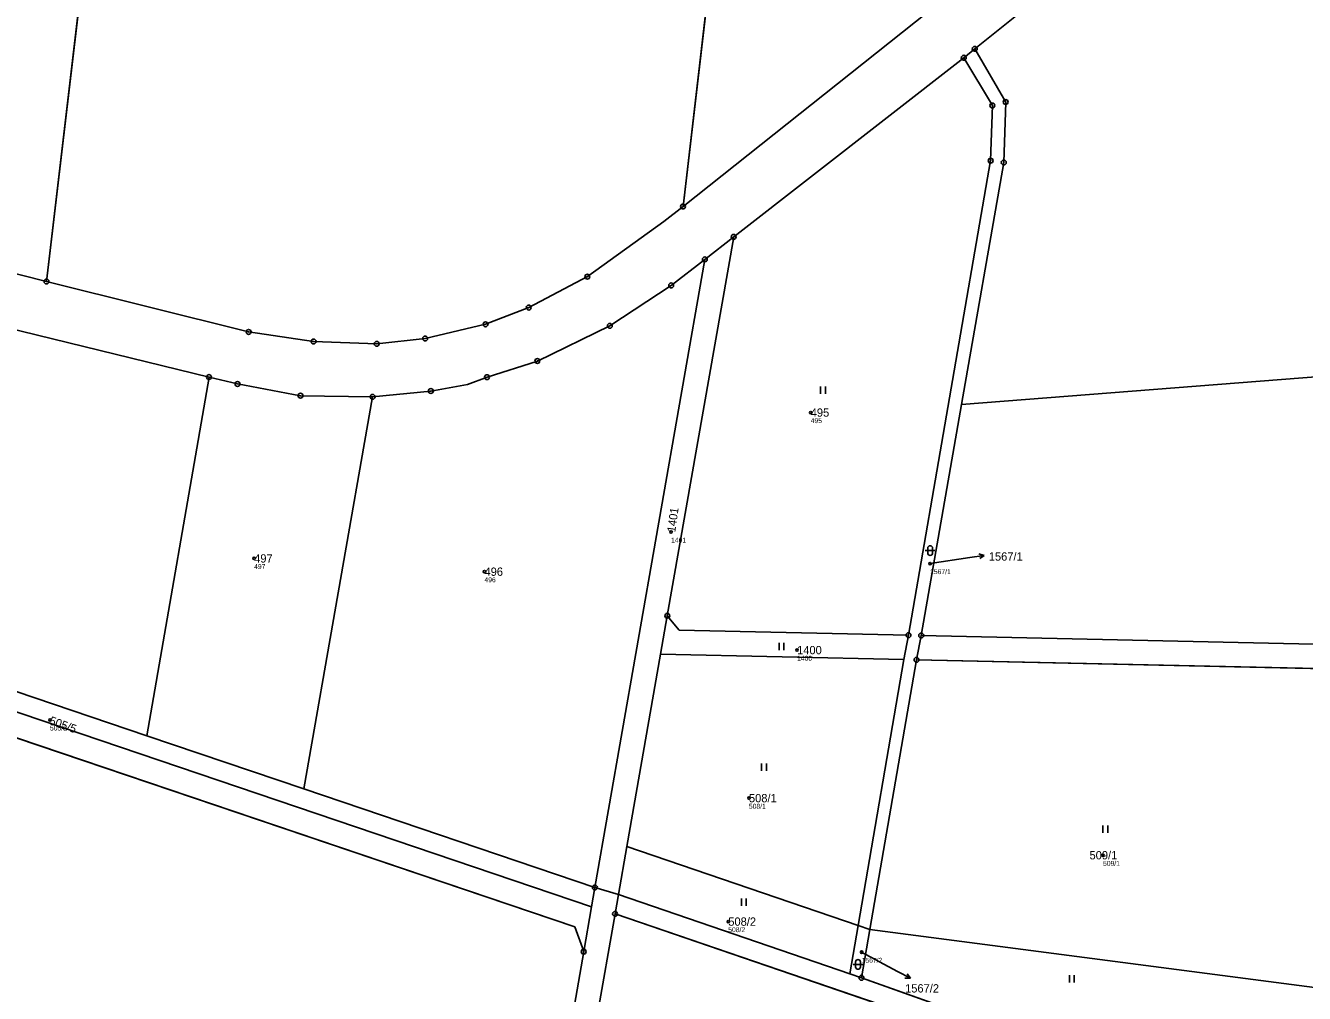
# Model space of a CAD drawing. Extents: x -658203 to -653176, y -1156738 to -1151709.
# Drawn here: x -655870.9 to -655609.1, y -1154258.3 to -1154060.1 of the extents above; entities that cross this region are included whole.
import ezdxf

# ---------------------------------------------------------------- set-up
doc = ezdxf.new("R2010")
doc.units = 0
for name, color, linetype in [('Vrstva 1', 7, 'Continuous'), ('Vrstva 2', 7, 'Continuous'), ('Vrstva 3', 7, 'Continuous'), ('Vrstva 50', 7, 'Continuous'), ('Vrstva 51', 7, 'Continuous'), ('Vrstva 7', 7, 'Continuous'), ('Vrstva 8', 7, 'Continuous')]:
    doc.layers.add(name, color=color, linetype=linetype)

msp = doc.modelspace()

# ---------------------------------------------------------------- linework, layer by layer
at = {"layer": 'Vrstva 1'}
for p, q in [((-655866.63, -1154112.5), (-655811.61, -1153644.9)), ((-655736.29, -1154097.14), (-655684.83, -1153656.99)), ((-655678.81, -1154066.69), (-655676.56, -1154064.86)), ((-655678.81, -1154066.69), (-655725.92, -1154103.37)), ((-655670.62, -1154088.14), (-655679.27, -1154137.68)), ((-655725.92, -1154103.37), (-655739.52, -1154180.94)), ((-655731.84, -1154107.98), (-655725.92, -1154103.37)), ((-655833.35, -1154132.07), (-655846.11, -1154205.5)), ((-655799.86, -1154136.12), (-655813.96, -1154216.4)), ((-655679.27, -1154137.68), (-655687.52, -1154184.98)), ((-655740.89, -1154188.81), (-655739.52, -1154180.94)), ((-655691.09, -1154189.91), (-655690.12, -1154184.92)), ((-655687.52, -1154184.98), (-655688.49, -1154189.97)), ((-655747.79, -1154228.19), (-655740.89, -1154188.81)), ((-655740.89, -1154188.81), (-655691.09, -1154189.91)), ((-655700.43, -1154244.4), (-655691.09, -1154189.91)), ((-655688.49, -1154189.97), (-655698.05, -1154245.22)), ((-655592.33, -1154192.08), (-655688.49, -1154189.97)), ((-655758.48, -1154244.65), (-655877.54, -1154204.34)), ((-655846.11, -1154205.5), (-655813.96, -1154216.4)), ((-655813.96, -1154216.4), (-655754.34, -1154236.6)), ((-655749.52, -1154238.04), (-655747.79, -1154228.19)), ((-655747.79, -1154228.19), (-655700.43, -1154244.4)), ((-655754.34, -1154236.6), (-655755.03, -1154240.54)), ((-655749.52, -1154238.04), (-655754.34, -1154236.6)), ((-655750.21, -1154241.99), (-655749.52, -1154238.04)), ((-655702.12, -1154254.26), (-655749.52, -1154238.04)), ((-655755.03, -1154240.54), (-655756.63, -1154249.72)), ((-655753.93, -1154263.27), (-655750.21, -1154241.99)), ((-655750.21, -1154241.99), (-655657.44, -1154273.72)), ((-655756.63, -1154249.72), (-655758.48, -1154244.65)), ((-655702.12, -1154254.26), (-655700.43, -1154244.4)), ((-655700.43, -1154244.4), (-655698.05, -1154245.22)), ((-655698.05, -1154245.22), (-655699.75, -1154255.07)), ((-655698.05, -1154245.22), (-655603.87, -1154257.44)), ((-655699.75, -1154255.07), (-655702.12, -1154254.26)), ((-655634.44, -1154278.28), (-655699.75, -1154255.07))]:
    msp.add_line(p, q, dxfattribs=at)
for points in [[(-655556.28, -1154012.69), (-655571.31, -1154014.24), (-655635.57, -1154025.81), (-655639.56, -1154026.93), (-655643.85, -1154029.05), (-655656.42, -1154035.81), (-655671.73, -1154045.9), (-655686, -1154057.2), (-655736.29, -1154097.14)], [(-655493.2, -1154019.24), (-655515.08, -1154020.13), (-655543.56, -1154022.28), (-655618.86, -1154034.26), (-655636.33, -1154038.65), (-655650.77, -1154046.08), (-655662.2, -1154053.35), (-655676.56, -1154064.86)], [(-655676.56, -1154064.86), (-655670.22, -1154075.75), (-655670.62, -1154088.14)], [(-655690.12, -1154184.92), (-655673.31, -1154087.76), (-655672.95, -1154076.47), (-655678.81, -1154066.69)], [(-655866.63, -1154112.5), (-655876.66, -1154110), (-655947.85, -1154091.2)], [(-655736.29, -1154097.14), (-655740.2, -1154100.25), (-655755.88, -1154111.51), (-655767.89, -1154117.84), (-655776.72, -1154121.26), (-655789.1, -1154124.18), (-655799.01, -1154125.26), (-655811.94, -1154124.8), (-655825.24, -1154122.83), (-655866.63, -1154112.5)], [(-655799.86, -1154136.12), (-655787.92, -1154134.93), (-655780.42, -1154133.6), (-655776.43, -1154132.08), (-655766.12, -1154128.79), (-655751.28, -1154121.57), (-655738.72, -1154113.31), (-655731.84, -1154107.98)], [(-655731.84, -1154107.98), (-655745.99, -1154188.7), (-655754.34, -1154236.6)], [(-655914.28, -1154111.93), (-655884.74, -1154119.52), (-655833.35, -1154132.07)], [(-655679.27, -1154137.68), (-655514.16, -1154124.77), (-655513.16, -1154133.44)], [(-655755.03, -1154240.54), (-655916, -1154186.04), (-656023.4, -1154131.97)], [(-655833.35, -1154132.07), (-655827.52, -1154133.49), (-655814.63, -1154135.88), (-655799.86, -1154136.12)], [(-655925.87, -1154176.67), (-655914.72, -1154182.25), (-655846.11, -1154205.5)], [(-655739.52, -1154180.94), (-655737.08, -1154183.89), (-655690.12, -1154184.92)], [(-655687.52, -1154184.98), (-655566.92, -1154187.64), (-655522.81, -1154188.61)], [(-655756.63, -1154249.72), (-655781.81, -1154394.53), (-655786.95, -1154395.2)]]:
    msp.add_lwpolyline(points, dxfattribs=at)
at = {"layer": 'Vrstva 3'}
for p, q in [((-655708.13, -1154135.53), (-655708.13, -1154134.03)), ((-655707.13, -1154135.53), (-655707.13, -1154134.03)), ((-655686.7, -1154167.6), (-655684.7, -1154167.6)), ((-655686.2, -1154167.1), (-655686.2, -1154168.1)), ((-655685.2, -1154168.1), (-655685.2, -1154167.1)), ((-655716.63, -1154188.02), (-655716.63, -1154186.52)), ((-655715.63, -1154188.02), (-655715.63, -1154186.52)), ((-655720.21, -1154212.73), (-655720.21, -1154211.23)), ((-655719.21, -1154212.73), (-655719.21, -1154211.23)), ((-655650.32, -1154225.39), (-655650.32, -1154223.89)), ((-655649.32, -1154225.39), (-655649.32, -1154223.89)), ((-655724.34, -1154240.36), (-655724.34, -1154238.86)), ((-655723.34, -1154240.36), (-655723.34, -1154238.86)), ((-655701.46, -1154252.34), (-655699.46, -1154252.34)), ((-655700.96, -1154251.84), (-655700.96, -1154252.84)), ((-655699.96, -1154252.84), (-655699.96, -1154251.84)), ((-655657.17, -1154256.03), (-655657.17, -1154254.53)), ((-655656.17, -1154256.03), (-655656.17, -1154254.53))]:
    msp.add_line(p, q, dxfattribs=at)
for centre, start, end in [((-655685.7, -1154167.1), 0, 180), ((-655685.7, -1154168.1), 180, 359.9879), ((-655700.46, -1154251.84), 0, 180), ((-655700.46, -1154252.84), 180, 359.9879)]:
    msp.add_arc(centre, 0.5, start, end, dxfattribs=at)
at = {"layer": 'Vrstva 50'}
for centre in [(-655710.15, -1154139.34), (-655738.73, -1154163.8), (-655824.12, -1154169.21), (-655685.7, -1154170.26), (-655776.95, -1154171.92), (-655712.94, -1154187.98), (-655865.92, -1154202.28), (-655722.8, -1154218.29), (-655650.29, -1154229.98), (-655727.03, -1154243.57), (-655699.72, -1154249.83)]:
    msp.add_circle(centre, 0.25, dxfattribs=at)
at = {"layer": 'Vrstva 51'}
for points in [[(-655895, -1153636.95), (-655947.85, -1154091.2), (-655876.66, -1154110), (-655866.63, -1154112.5), (-655811.61, -1153644.9)], [(-655684.83, -1153656.99), (-655811.61, -1153644.9), (-655866.63, -1154112.5), (-655825.24, -1154122.83), (-655811.94, -1154124.8), (-655799.01, -1154125.26), (-655789.1, -1154124.18), (-655776.72, -1154121.26), (-655767.89, -1154117.84), (-655755.88, -1154111.51), (-655740.2, -1154100.25), (-655736.29, -1154097.14)], [(-655556.28, -1154012.69), (-655516.47, -1153673.04), (-655684.83, -1153656.99), (-655736.29, -1154097.14), (-655686, -1154057.2), (-655671.73, -1154045.9), (-655656.42, -1154035.81), (-655643.85, -1154029.05), (-655639.56, -1154026.93), (-655635.57, -1154025.81), (-655571.31, -1154014.24)], [(-655662.2, -1154053.35), (-655676.56, -1154064.86), (-655670.22, -1154075.75), (-655670.62, -1154088.14), (-655679.27, -1154137.68), (-655514.16, -1154124.77), (-655513.16, -1154133.44), (-655493.2, -1154019.24), (-655515.08, -1154020.13), (-655543.56, -1154022.28), (-655618.86, -1154034.26), (-655636.33, -1154038.65), (-655650.77, -1154046.08)], [(-656163.37, -1154092.73), (-656216.44, -1154078.63), (-656277.7, -1154062.5), (-656278.11, -1154065.48), (-656185.4, -1154090.22), (-656041.06, -1154128.73), (-655997.96, -1154150.36), (-655917.6, -1154190.78), (-655877.54, -1154204.34), (-655758.48, -1154244.65), (-655756.63, -1154249.72), (-655755.03, -1154240.54), (-655916, -1154186.04), (-656023.4, -1154131.97), (-656030.56, -1154128.4)], [(-655698.05, -1154245.22), (-655688.49, -1154189.97), (-655687.52, -1154184.98), (-655679.27, -1154137.68), (-655670.62, -1154088.14), (-655670.22, -1154075.75), (-655676.56, -1154064.86), (-655678.81, -1154066.69), (-655672.95, -1154076.47), (-655673.31, -1154087.76), (-655690.12, -1154184.92), (-655691.09, -1154189.91), (-655700.43, -1154244.4)], [(-655725.92, -1154103.37), (-655739.52, -1154180.94), (-655737.08, -1154183.89), (-655690.12, -1154184.92), (-655673.31, -1154087.76), (-655672.95, -1154076.47), (-655678.81, -1154066.69)], [(-655754.34, -1154236.6), (-655749.52, -1154238.04), (-655747.79, -1154228.19), (-655740.89, -1154188.81), (-655739.52, -1154180.94), (-655725.92, -1154103.37), (-655731.84, -1154107.98), (-655745.99, -1154188.7)], [(-655813.96, -1154216.4), (-655754.34, -1154236.6), (-655745.99, -1154188.7), (-655731.84, -1154107.98), (-655738.72, -1154113.31), (-655751.28, -1154121.57), (-655766.12, -1154128.79), (-655776.43, -1154132.08), (-655780.42, -1154133.6), (-655787.92, -1154134.93), (-655799.86, -1154136.12)], [(-655925.87, -1154176.67), (-655914.72, -1154182.25), (-655846.11, -1154205.5), (-655833.35, -1154132.07), (-655884.74, -1154119.52), (-655914.28, -1154111.93)], [(-655687.52, -1154184.98), (-655566.92, -1154187.64), (-655522.81, -1154188.61), (-655513.16, -1154133.44), (-655514.16, -1154124.77), (-655679.27, -1154137.68)], [(-656023.4, -1154131.97), (-655916, -1154186.04), (-655755.03, -1154240.54), (-655754.34, -1154236.6), (-655813.96, -1154216.4), (-655846.11, -1154205.5), (-655914.72, -1154182.25), (-655925.87, -1154176.67), (-656024.44, -1154127.32)], [(-655846.11, -1154205.5), (-655813.96, -1154216.4), (-655799.86, -1154136.12), (-655814.63, -1154135.88), (-655827.52, -1154133.49), (-655833.35, -1154132.07)], [(-655740.89, -1154188.81), (-655691.09, -1154189.91), (-655690.12, -1154184.92), (-655737.08, -1154183.89), (-655739.52, -1154180.94)], [(-655325.35, -1154253.9), (-655320.74, -1154255.56), (-655306.42, -1154256.39), (-655290.95, -1154257.29), (-655246.28, -1154259.88), (-655244.45, -1154262.98), (-655242.54, -1154252.15), (-655245.99, -1154254.89), (-655319.65, -1154250.62), (-655387.52, -1154226.14), (-655428.43, -1154211.37), (-655462.52, -1154199.07), (-655489.48, -1154189.35), (-655522.81, -1154188.61), (-655566.92, -1154187.64), (-655687.52, -1154184.98), (-655688.49, -1154189.97), (-655592.33, -1154192.08), (-655567.03, -1154192.64), (-655510.76, -1154193.87), (-655496.67, -1154194.18), (-655490.27, -1154194.32), (-655468.73, -1154202.1), (-655445.55, -1154210.48)], [(-655691.09, -1154189.91), (-655740.89, -1154188.81), (-655747.79, -1154228.19), (-655700.43, -1154244.4)], [(-655592.33, -1154192.08), (-655688.49, -1154189.97), (-655698.05, -1154245.22), (-655603.87, -1154257.44)], [(-655809.71, -1154390.2), (-655798.99, -1154389.96), (-655786.95, -1154395.2), (-655781.81, -1154394.53), (-655756.63, -1154249.72), (-655758.48, -1154244.65), (-655877.54, -1154204.34), (-655909.91, -1154390.7), (-655900.12, -1154391.06), (-655846.46, -1154401.89)], [(-655700.43, -1154244.4), (-655747.79, -1154228.19), (-655749.52, -1154238.04), (-655702.12, -1154254.26)], [(-655754.34, -1154236.6), (-655755.03, -1154240.54), (-655756.63, -1154249.72), (-655781.81, -1154394.53), (-655786.95, -1154395.2), (-655772.34, -1154396.79), (-655776.86, -1154394.08), (-655753.93, -1154263.27), (-655750.21, -1154241.99), (-655749.52, -1154238.04)], [(-655657.44, -1154273.72), (-655750.21, -1154241.99), (-655753.93, -1154263.27), (-655694.47, -1154282.7), (-655667.18, -1154329.55)], [(-655702.12, -1154254.26), (-655699.75, -1154255.07), (-655698.05, -1154245.22), (-655700.43, -1154244.4)], [(-655699.75, -1154255.07), (-655634.44, -1154278.28), (-655607.89, -1154280.17), (-655603.87, -1154257.44), (-655698.05, -1154245.22)]]:
    msp.add_lwpolyline(points, close=True, dxfattribs=at)
for points in [[(-655522.45, -1154009.19), (-655556.28, -1154012.69), (-655571.31, -1154014.24), (-655635.57, -1154025.81), (-655639.56, -1154026.93), (-655643.85, -1154029.05), (-655656.42, -1154035.81), (-655671.73, -1154045.9), (-655686, -1154057.2), (-655736.29, -1154097.14), (-655740.2, -1154100.25), (-655755.88, -1154111.51), (-655767.89, -1154117.84), (-655776.72, -1154121.26), (-655789.1, -1154124.18), (-655799.01, -1154125.26), (-655811.94, -1154124.8), (-655825.24, -1154122.83), (-655866.63, -1154112.5), (-655876.66, -1154110)], [(-655884.74, -1154119.52), (-655833.35, -1154132.07), (-655827.52, -1154133.49), (-655814.63, -1154135.88), (-655799.86, -1154136.12), (-655787.92, -1154134.93), (-655780.42, -1154133.6), (-655776.43, -1154132.08), (-655766.12, -1154128.79), (-655751.28, -1154121.57), (-655738.72, -1154113.31), (-655731.84, -1154107.98), (-655725.92, -1154103.37), (-655678.81, -1154066.69), (-655676.56, -1154064.86), (-655662.2, -1154053.35), (-655650.77, -1154046.08), (-655636.33, -1154038.65), (-655618.86, -1154034.26), (-655543.56, -1154022.28), (-655515.08, -1154020.13), (-655493.2, -1154019.24), (-655467.23, -1154018.19), (-655434.58, -1154014.73)], [(-655432.19, -1154291.63), (-655460, -1154289.88), (-655484.26, -1154288.35), (-655513.52, -1154286.51), (-655514.8, -1154286.43), (-655520.36, -1154286.08), (-655558.65, -1154283.67), (-655568.06, -1154283), (-655575.62, -1154282.46), (-655607.89, -1154280.17), (-655634.44, -1154278.28), (-655699.75, -1154255.07), (-655702.12, -1154254.26), (-655749.52, -1154238.04), (-655750.21, -1154241.99), (-655657.44, -1154273.72), (-655635.56, -1154282.43), (-655613.82, -1154283.87), (-655610.72, -1154284.08), (-655442.64, -1154295.21), (-655428.98, -1154296.11)]]:
    msp.add_lwpolyline(points, dxfattribs=at)
at = {"layer": 'Vrstva 7'}
for p, q in [((-655677.6, -1154169.05), (-655674.64, -1154168.58)), ((-655674.64, -1154168.58), (-655675.7, -1154168.24)), ((-655674.64, -1154168.58), (-655675.55, -1154169.23)), ((-655685.7, -1154170.26), (-655677.6, -1154169.05)), ((-655699.72, -1154249.83), (-655692.4, -1154253.76)), ((-655692.4, -1154253.76), (-655689.75, -1154255.17)), ((-655689.75, -1154255.17), (-655690.87, -1154255.14)), ((-655689.75, -1154255.17), (-655690.4, -1154254.26))]:
    msp.add_line(p, q, dxfattribs=at)
at = {"layer": 'Vrstva 8'}
for centre, radius in [((-655678.81, -1154066.69), 0.5), ((-655678.81, -1154066.69), 0.0303), ((-655676.56, -1154064.86), 0.5), ((-655676.56, -1154064.86), 0.0303), ((-655672.95, -1154076.47), 0.5), ((-655672.95, -1154076.47), 0.0303), ((-655670.22, -1154075.75), 0.5), ((-655670.22, -1154075.75), 0.0303), ((-655673.31, -1154087.76), 0.5), ((-655673.31, -1154087.76), 0.0303), ((-655670.62, -1154088.14), 0.5), ((-655670.62, -1154088.14), 0.0303), ((-655736.29, -1154097.14), 0.5), ((-655736.29, -1154097.14), 0.0303), ((-655725.92, -1154103.37), 0.5), ((-655725.92, -1154103.37), 0.0303), ((-655731.84, -1154107.98), 0.5), ((-655731.84, -1154107.98), 0.0303), ((-655755.88, -1154111.51), 0.5), ((-655866.63, -1154112.5), 0.5), ((-655866.63, -1154112.5), 0.0303), ((-655755.88, -1154111.51), 0.0303), ((-655738.72, -1154113.31), 0.5), ((-655738.72, -1154113.31), 0.0303), ((-655767.89, -1154117.84), 0.5), ((-655767.89, -1154117.84), 0.0303), ((-655776.72, -1154121.26), 0.5), ((-655776.72, -1154121.26), 0.0303), ((-655751.28, -1154121.57), 0.5), ((-655751.28, -1154121.57), 0.0303), ((-655825.24, -1154122.83), 0.5), ((-655825.24, -1154122.83), 0.0303), ((-655789.1, -1154124.18), 0.5), ((-655789.1, -1154124.18), 0.0303), ((-655811.94, -1154124.8), 0.5), ((-655811.94, -1154124.8), 0.0303), ((-655799.01, -1154125.26), 0.5), ((-655799.01, -1154125.26), 0.0303), ((-655766.12, -1154128.79), 0.5), ((-655766.12, -1154128.79), 0.0303), ((-655833.35, -1154132.07), 0.5), ((-655833.35, -1154132.07), 0.0303), ((-655776.43, -1154132.08), 0.5), ((-655776.43, -1154132.08), 0.0303), ((-655827.52, -1154133.49), 0.5), ((-655827.52, -1154133.49), 0.0303), ((-655787.92, -1154134.93), 0.5), ((-655814.63, -1154135.88), 0.5), ((-655814.63, -1154135.88), 0.0303), ((-655799.86, -1154136.12), 0.5), ((-655799.86, -1154136.12), 0.0303), ((-655787.92, -1154134.93), 0.0303), ((-655739.52, -1154180.94), 0.5), ((-655739.52, -1154180.94), 0.0303), ((-655690.12, -1154184.92), 0.5), ((-655687.52, -1154184.98), 0.5), ((-655690.12, -1154184.92), 0.0303), ((-655687.52, -1154184.98), 0.0303), ((-655688.49, -1154189.97), 0.5), ((-655688.49, -1154189.97), 0.0303), ((-655754.34, -1154236.6), 0.5), ((-655754.34, -1154236.6), 0.0303), ((-655750.21, -1154241.99), 0.5), ((-655750.21, -1154241.99), 0.0303), ((-655756.63, -1154249.72), 0.5), ((-655756.63, -1154249.72), 0.0303), ((-655699.75, -1154255.07), 0.5), ((-655699.75, -1154255.07), 0.0303)]:
    msp.add_circle(centre, radius, dxfattribs=at)

# ---------------------------------------------------------------- texts
at = {"layer": 'Vrstva 2'}
for s, p in [('495', (-655710.15, -1154140.19)), ('497', (-655824.12, -1154170.06)), ('1567/1', (-655673.69, -1154169.66)), ('496', (-655776.95, -1154172.77)), ('1400', (-655712.94, -1154188.83)), ('508/1', (-655722.8, -1154219.14)), ('509/1', (-655653.06, -1154230.83)), ('508/2', (-655727.03, -1154244.42)), ('1567/2', (-655690.83, -1154258.09))]:
    msp.add_text(s, height=1.7, dxfattribs=at).set_placement(p)
for s, rotation, p in [('1401', 82, (-655737.89, -1154163.92)), ('505/5', 340, (-655866.21, -1154203.08))]:
    msp.add_text(s, height=1.7, rotation=rotation, dxfattribs=at).set_placement(p)
at = {"layer": 'Vrstva 50'}
for s, p in [('495', (-655710.15, -1154141.5)), ('1401', (-655738.73, -1154165.96)), ('497', (-655824.12, -1154171.37)), ('1567/1', (-655685.7, -1154172.42)), ('496', (-655776.95, -1154174.08)), ('1400', (-655712.94, -1154190.14)), ('505/5', (-655865.92, -1154204.44)), ('508/1', (-655722.8, -1154220.45)), ('509/1', (-655650.29, -1154232.14)), ('508/2', (-655727.03, -1154245.73)), ('1567/2', (-655699.72, -1154251.99))]:
    msp.add_text(s, height=1, dxfattribs=at).set_placement(p)

doc.saveas('drawing.dxf')
